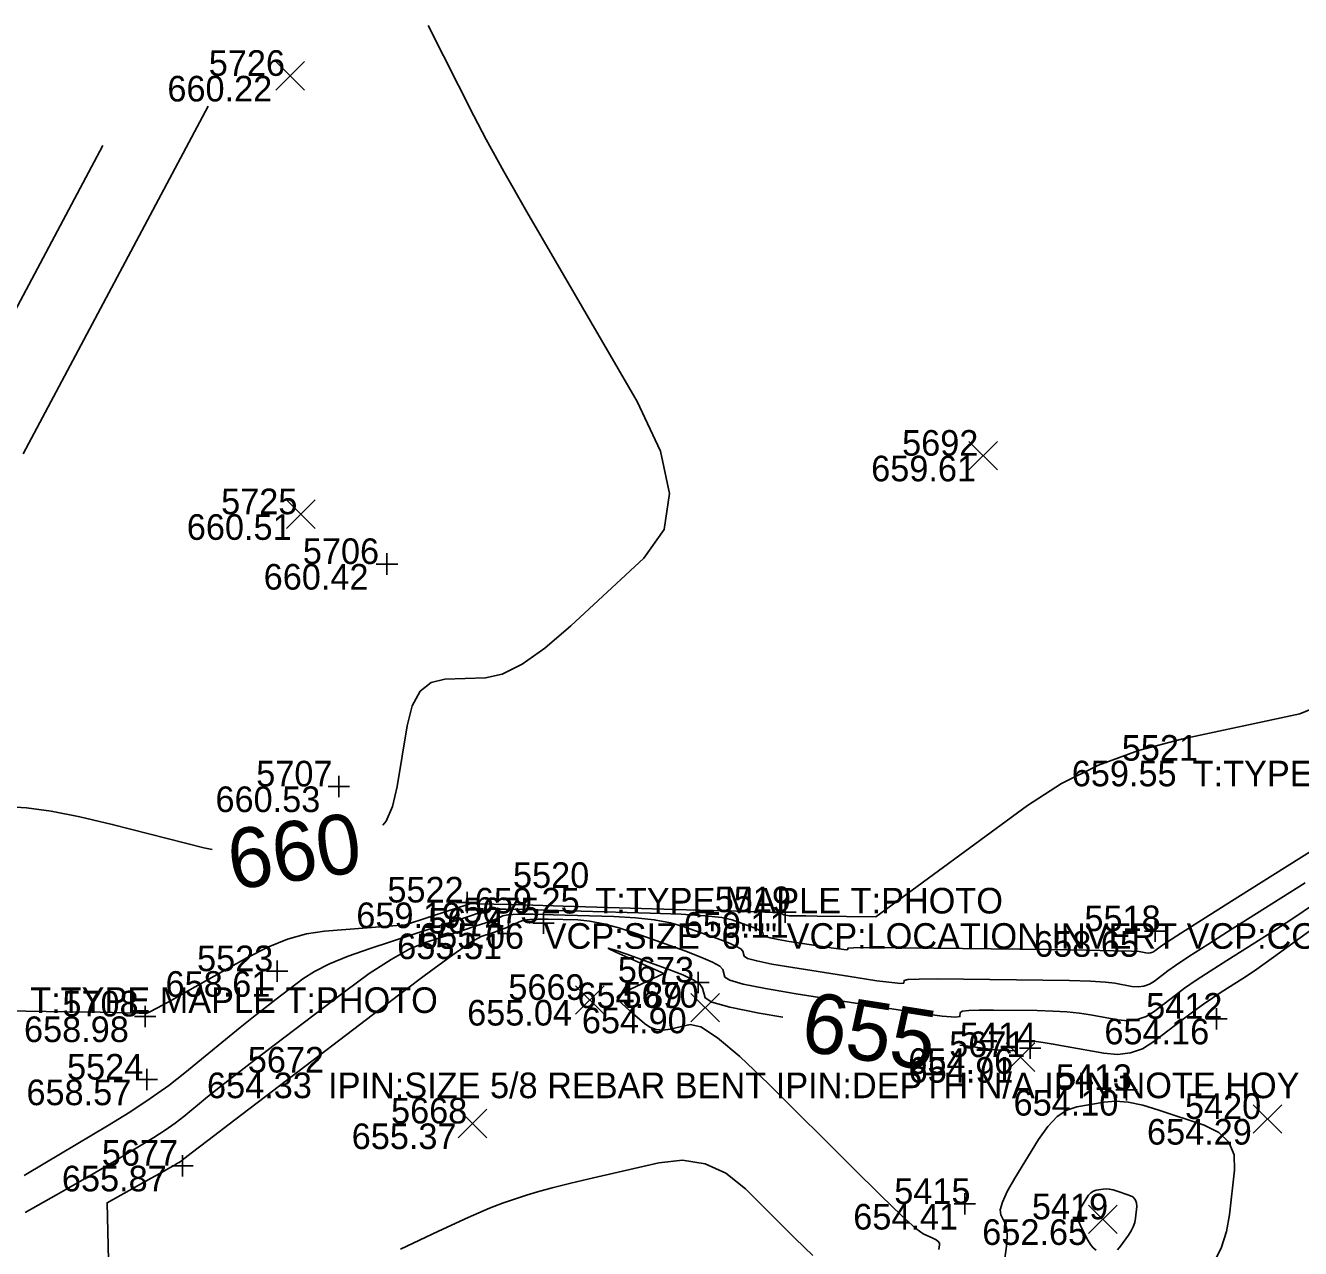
# Model space of a CAD drawing. Extents: x 2129350 to 2137777, y 657588 to 659885.
# Drawn here: x 2132583.3 to 2132643, y 657916.4 to 657973.7 of the extents above; entities that cross this region are included whole.
import ezdxf

# ---------------------------------------------------------------- set-up
doc = ezdxf.new("R2010")
doc.units = 0
for name, color, linetype in [('DT_X_Contour_Major', 7, 'Continuous'), ('DT_X_Contour_Minor', 7, 'Continuous'), ('SV_X_Random_Point', 7, 'Continuous'), ('SV_X_Shot_Marker', 7, 'Continuous'), ('SV_X_Text_Comment', 7, 'Continuous'), ('SV_X_Text_Elevation', 7, 'Continuous'), ('SV_X_Text_Name', 7, 'Continuous')]:
    doc.layers.add(name, color=color, linetype=linetype)

msp = doc.modelspace()

# ---------------------------------------------------------------- linework, layer by layer
at = {"layer": 'DT_X_Contour_Major'}
for points in [[(2132600.052, 657936.203), (2132600.217, 657936.395), (2132600.505, 657937.076), (2132600.719, 657938.016), (2132601.188, 657940.865), (2132601.431, 657941.803), (2132601.808, 657942.48), (2132602.319, 657942.896), (2132602.963, 657943.05), (2132604.862, 657943.115), (2132605.645, 657943.284), (2132606.571, 657943.746), (2132607.64, 657944.498), (2132608.852, 657945.542), (2132612.275, 657948.713), (2132613.218, 657950.063), (2132613.48, 657951.736), (2132613.06, 657953.731), (2132611.96, 657956.048), (2132608.117, 657962.656), (2132606.799, 657964.938), (2132605.726, 657966.827), (2132604.899, 657968.323), (2132604.317, 657969.426), (2132602.175, 657973.658)], [(2132582.382, 657937.087), (2132583.367, 657937.023), (2132584.529, 657936.862), (2132585.87, 657936.601), (2132587.388, 657936.242), (2132591.676, 657935.154), (2132592.062, 657935.065)], [(2132644.592, 657932.096), (2132643.001, 657930.93), (2132641.757, 657930.03), (2132640.86, 657929.394), (2132640.309, 657929.024), (2132639.301, 657928.388), (2132638.907, 657928.131), (2132638.479, 657927.834), (2132638.017, 657927.498), (2132637.521, 657927.124), (2132636.154, 657926.073), (2132635.623, 657925.743), (2132635.054, 657925.543), (2132634.448, 657925.471), (2132633.805, 657925.527), (2132632.039, 657925.851), (2132631.441, 657925.957), (2132630.973, 657926.033), (2132630.633, 657926.08), (2132630.423, 657926.097), (2132630.033, 657926.102), (2132629.904, 657926.092), (2132629.809, 657926.059), (2132629.748, 657926.002), (2132629.72, 657925.922), (2132629.692, 657925.677), (2132629.412, 657925.639), (2132628.594, 657925.71), (2132627.237, 657925.889), (2132627.072, 657925.914)], [(2132618.775, 657927.223), (2132617.668, 657927.41), (2132616.297, 657927.689), (2132615.457, 657927.925), (2132615.146, 657928.12), (2132615.024, 657928.582), (2132614.891, 657928.767), (2132614.585, 657928.974), (2132614.105, 657929.205), (2132613.451, 657929.458), (2132611.477, 657930.164), (2132610.89, 657930.369), (2132610.608, 657930.453), (2132610.632, 657930.418), (2132610.962, 657930.262), (2132613.216, 657929.256), (2132611.652, 657928.534), (2132611.362, 657928.393), (2132611.162, 657928.28), (2132611.051, 657928.194), (2132611.031, 657928.137), (2132611.096, 657928.02), (2132611.149, 657927.955), (2132611.257, 657927.846), (2132611.421, 657927.695), (2132611.64, 657927.5), (2132612.3, 657926.925), (2132612.561, 657926.746), (2132612.848, 657926.641), (2132613.162, 657926.611), (2132613.504, 657926.655), (2132614.449, 657926.872), (2132614.944, 657926.759), (2132615.719, 657926.258), (2132616.775, 657925.369), (2132618.112, 657924.091), (2132622.05, 657920.165), (2132623.363, 657918.868), (2132624.351, 657917.92), (2132625.012, 657917.32), (2132625.348, 657917.07), (2132625.807, 657916.869), (2132625.955, 657916.792), (2132626.057, 657916.714), (2132626.111, 657916.635), (2132626.119, 657916.555), (2132626.077, 657916.338)]]:
    msp.add_lwpolyline(points, dxfattribs=at)
at = {"layer": 'DT_X_Contour_Minor'}
for points in [[(2132583.216, 657953.601), (2132591.875, 657969.874)], [(2132579.077, 657953.253), (2132586.946, 657968.044)], [(2132580.455, 657927.549), (2132585.251, 657927.473), (2132586.828, 657927.447), (2132587.962, 657927.427), (2132588.653, 657927.412), (2132588.901, 657927.402), (2132588.973, 657927.384), (2132589.121, 657927.449), (2132589.513, 657927.656), (2132590.148, 657928.005), (2132591.027, 657928.497), (2132593.694, 657930), (2132594.67, 657930.5), (2132595.6, 657930.876), (2132596.483, 657931.126), (2132597.319, 657931.251), (2132601.11, 657931.54), (2132603.209, 657932.222), (2132603.604, 657932.35), (2132603.888, 657932.443), (2132604.128, 657932.523), (2132604.153, 657932.535), (2132604.432, 657932.531), (2132605.248, 657932.51), (2132606.602, 657932.472), (2132608.495, 657932.417), (2132614.257, 657932.248), (2132616.152, 657932.191), (2132617.514, 657932.148), (2132618.344, 657932.117), (2132618.642, 657932.099), (2132618.752, 657932.059), (2132618.772, 657932.05), (2132618.785, 657932.043), (2132618.79, 657932.038), (2132618.793, 657932.025), (2132618.802, 657932.019), (2132618.825, 657932.013), (2132618.863, 657932.005), (2132618.916, 657931.996), (2132619.076, 657931.971), (2132619.128, 657931.963), (2132619.166, 657931.958), (2132619.188, 657931.956), (2132619.196, 657931.957), (2132619.197, 657931.964), (2132619.271, 657931.965), (2132619.493, 657931.964), (2132619.863, 657931.96), (2132620.38, 657931.954), (2132623.14, 657931.918), (2132630.234, 657937.123), (2132631.825, 657938.154), (2132633.555, 657939.017), (2132635.426, 657939.712), (2132637.437, 657940.238), (2132642.987, 657941.417), (2132644.918, 657942.222)], [(2132583.263, 657919.807), (2132584.228, 657920.381), (2132587.163, 657922.13), (2132588.215, 657922.777), (2132589.171, 657923.407), (2132590.03, 657924.018), (2132590.792, 657924.613), (2132592.694, 657926.173), (2132593.377, 657926.73), (2132593.999, 657927.229), (2132594.559, 657927.672), (2132595.057, 657928.057), (2132596.304, 657929.007), (2132596.852, 657929.363), (2132597.56, 657929.721), (2132598.429, 657930.08), (2132599.457, 657930.439), (2132602.414, 657931.399), (2132603.392, 657931.718), (2132604.107, 657931.954), (2132604.561, 657932.106), (2132604.753, 657932.176), (2132604.915, 657932.253), (2132605.17, 657932.272), (2132605.813, 657932.272), (2132606.844, 657932.253), (2132608.263, 657932.215), (2132612.565, 657932.089), (2132614.014, 657932.034), (2132615.137, 657931.963), (2132615.932, 657931.878), (2132616.401, 657931.776), (2132617.214, 657931.485), (2132617.482, 657931.384), (2132617.677, 657931.298), (2132617.799, 657931.228), (2132617.848, 657931.174), (2132617.881, 657931.048), (2132617.965, 657930.996), (2132618.193, 657930.932), (2132618.564, 657930.856), (2132619.079, 657930.769), (2132620.642, 657930.522), (2132621.155, 657930.444), (2132621.523, 657930.396), (2132621.744, 657930.377), (2132621.82, 657930.387), (2132621.828, 657930.453), (2132622.081, 657930.472), (2132622.837, 657930.478), (2132624.093, 657930.471), (2132625.852, 657930.451), (2132631.209, 657930.382), (2132632.981, 657930.357), (2132634.281, 657930.332), (2132635.108, 657930.309), (2132635.462, 657930.287), (2132635.776, 657930.23), (2132635.891, 657930.22), (2132635.999, 657930.232), (2132636.1, 657930.268), (2132636.194, 657930.327), (2132636.437, 657930.514), (2132636.733, 657930.711), (2132637.439, 657931.164), (2132638.555, 657931.873), (2132640.08, 657932.836), (2132644.693, 657935.746)], [(2132583.31, 657918.078), (2132584.772, 657918.892), (2132585.329, 657919.205), (2132585.903, 657919.534), (2132586.494, 657919.878), (2132587.101, 657920.237), (2132588.745, 657921.217), (2132589.332, 657921.577), (2132589.859, 657921.923), (2132590.327, 657922.255), (2132590.736, 657922.573), (2132591.747, 657923.403), (2132592.233, 657923.792), (2132592.933, 657924.339), (2132593.846, 657925.043), (2132594.972, 657925.904), (2132598.261, 657928.409), (2132599.423, 657929.258), (2132600.443, 657929.926), (2132601.321, 657930.413), (2132602.056, 657930.719), (2132603.826, 657931.294), (2132604.421, 657931.489), (2132604.878, 657931.643), (2132605.197, 657931.757), (2132605.379, 657931.83), (2132605.678, 657931.97), (2132605.909, 657932.012), (2132606.378, 657932.034), (2132607.086, 657932.034), (2132608.032, 657932.013), (2132610.873, 657931.93), (2132611.877, 657931.876), (2132612.76, 657931.779), (2132613.521, 657931.638), (2132614.16, 657931.453), (2132615.703, 657930.902), (2132616.212, 657930.709), (2132616.582, 657930.547), (2132616.814, 657930.413), (2132616.907, 657930.31), (2132616.969, 657930.072), (2132617.129, 657929.972), (2132617.561, 657929.851), (2132618.265, 657929.708), (2132619.242, 657929.543), (2132622.208, 657929.074), (2132623.182, 657928.926), (2132623.88, 657928.834), (2132624.3, 657928.797), (2132624.444, 657928.817), (2132624.459, 657928.943), (2132624.637, 657928.982), (2132625.161, 657929.005), (2132626.03, 657929.011), (2132627.245, 657929.001), (2132630.947, 657928.954), (2132632.199, 657928.931), (2132633.178, 657928.899), (2132633.886, 657928.858), (2132634.321, 657928.808), (2132635.119, 657928.662), (2132635.41, 657928.637), (2132635.684, 657928.669), (2132635.941, 657928.76), (2132636.181, 657928.909), (2132636.799, 657929.384), (2132637.161, 657929.64), (2132637.786, 657930.054), (2132638.672, 657930.625), (2132639.82, 657931.354), (2132643.232, 657933.505)], [(2132587.231, 657915.169), (2132587.147, 657918.524), (2132589.218, 657919.677), (2132589.615, 657919.899), (2132589.92, 657920.07), (2132590.132, 657920.189), (2132590.251, 657920.258), (2132590.445, 657920.374), (2132590.514, 657920.417), (2132590.577, 657920.457), (2132590.632, 657920.497), (2132590.68, 657920.534), (2132590.8, 657920.632), (2132591.089, 657920.855), (2132591.867, 657921.449), (2132593.133, 657922.414), (2132594.887, 657923.751), (2132600.218, 657927.811), (2132601.994, 657929.152), (2132603.326, 657930.13), (2132604.212, 657930.746), (2132604.654, 657930.998), (2132605.239, 657931.188), (2132605.451, 657931.26), (2132605.649, 657931.333), (2132605.834, 657931.408), (2132606.004, 657931.484), (2132606.44, 657931.688), (2132606.648, 657931.753), (2132606.944, 657931.795), (2132607.328, 657931.815), (2132607.801, 657931.811), (2132609.18, 657931.77), (2132609.74, 657931.719), (2132610.382, 657931.595), (2132611.109, 657931.399), (2132611.919, 657931.13), (2132614.192, 657930.318), (2132614.941, 657930.035), (2132615.487, 657929.795), (2132615.828, 657929.599), (2132615.965, 657929.446), (2132616.058, 657929.096), (2132616.293, 657928.949), (2132616.929, 657928.77), (2132617.966, 657928.559), (2132619.405, 657928.316), (2132623.775, 657927.625), (2132625.209, 657927.408), (2132626.237, 657927.272), (2132626.856, 657927.218), (2132627.068, 657927.247), (2132627.089, 657927.432), (2132627.192, 657927.492), (2132627.485, 657927.532), (2132627.967, 657927.552), (2132628.639, 657927.552), (2132630.685, 657927.525), (2132631.416, 657927.506), (2132632.075, 657927.466), (2132632.664, 657927.408), (2132633.18, 657927.329), (2132634.462, 657927.095), (2132634.929, 657927.054), (2132635.369, 657927.106), (2132635.782, 657927.252), (2132636.168, 657927.491), (2132637.16, 657928.254), (2132637.589, 657928.569), (2132638.132, 657928.944), (2132638.789, 657929.378), (2132639.561, 657929.871), (2132641.77, 657931.265), (2132642.659, 657931.842), (2132643.669, 657932.531)], [(2132638.917, 657915.637), (2132639.293, 657916.404), (2132639.552, 657917.177), (2132639.696, 657917.958), (2132639.926, 657920.049), (2132639.902, 657920.768), (2132639.658, 657921.359), (2132639.192, 657921.821), (2132638.506, 657922.153), (2132636.382, 657922.869), (2132635.625, 657923.093), (2132634.948, 657923.23), (2132634.349, 657923.28), (2132633.83, 657923.242), (2132632.55, 657923.025), (2132632.078, 657922.868), (2132631.622, 657922.56), (2132631.18, 657922.103), (2132630.755, 657921.494), (2132629.641, 657919.671), (2132629.286, 657919.052), (2132629.058, 657918.562), (2132628.955, 657918.201), (2132628.979, 657917.969), (2132629.21, 657917.521), (2132629.273, 657917.295), (2132629.287, 657916.952), (2132629.254, 657916.493), (2132629.172, 657915.917)], [(2132620.185, 657916.062), (2132619.361, 657916.851), (2132617.025, 657919.179), (2132616.116, 657919.91), (2132615.138, 657920.356), (2132614.091, 657920.519), (2132612.977, 657920.398), (2132609.915, 657919.696), (2132608.857, 657919.448), (2132607.982, 657919.231), (2132607.288, 657919.044), (2132606.777, 657918.889), (2132605.656, 657918.515), (2132605.042, 657918.275), (2132604.042, 657917.833), (2132602.656, 657917.191), (2132600.883, 657916.348)], [(2132633.454, 657916.3), (2132633.314, 657916.409), (2132633.18, 657916.569), (2132633.054, 657916.782), (2132632.725, 657917.418), (2132632.631, 657917.648), (2132632.594, 657917.864), (2132632.615, 657918.063), (2132632.694, 657918.248), (2132632.982, 657918.718), (2132633.092, 657918.875), (2132633.206, 657918.993), (2132633.324, 657919.073), (2132633.445, 657919.113), (2132633.776, 657919.169), (2132633.91, 657919.179), (2132634.064, 657919.166), (2132634.239, 657919.131), (2132634.435, 657919.073), (2132634.983, 657918.888), (2132635.16, 657918.802), (2132635.28, 657918.683), (2132635.343, 657918.531), (2132635.35, 657918.345), (2132635.29, 657917.805), (2132635.253, 657917.604), (2132635.186, 657917.404), (2132635.089, 657917.206), (2132634.963, 657917.01), (2132634.585, 657916.49), (2132634.442, 657916.323)]]:
    msp.add_lwpolyline(points, dxfattribs=at)
at = {"layer": 'SV_X_Random_Point'}
for p, q in [((2132595.047, 657970.632), (2132596.381, 657971.968)), ((2132595.047, 657971.968), (2132596.381, 657970.632)), ((2132627.494, 657952.845), (2132628.828, 657954.179)), ((2132627.494, 657954.179), (2132628.828, 657952.845)), ((2132595.55, 657950.103), (2132596.884, 657951.438)), ((2132595.55, 657951.438), (2132596.884, 657950.103)), ((2132609.08, 657927.358), (2132610.414, 657928.693)), ((2132609.08, 657928.693), (2132610.414, 657927.358)), ((2132614.479, 657926.997), (2132615.813, 657928.331)), ((2132614.479, 657928.331), (2132615.813, 657926.997)), ((2132629.237, 657924.681), (2132630.571, 657926.017)), ((2132629.237, 657926.017), (2132630.571, 657924.681)), ((2132603.589, 657921.573), (2132604.923, 657922.907)), ((2132603.589, 657922.907), (2132604.923, 657921.573)), ((2132640.801, 657921.784), (2132642.135, 657923.118)), ((2132640.801, 657923.118), (2132642.135, 657921.784)), ((2132633.09, 657917.084), (2132634.424, 657918.419)), ((2132633.09, 657918.419), (2132634.424, 657917.084))]:
    msp.add_line(p, q, dxfattribs=at)
at = {"layer": 'SV_X_Shot_Marker'}
for p, q in [((2132599.75, 657948.44), (2132600.75, 657948.44)), ((2132600.25, 657948.94), (2132600.25, 657947.94)), ((2132600.25, 657948.44), (2132600.25, 657948.44)), ((2132597.993, 657938.523), (2132597.993, 657937.523)), ((2132597.493, 657938.023), (2132598.493, 657938.023)), ((2132597.993, 657938.023), (2132597.993, 657938.023)), ((2132604.01, 657933.088), (2132604.01, 657932.088)), ((2132603.51, 657932.588), (2132604.51, 657932.588)), ((2132604.01, 657932.588), (2132604.01, 657932.588)), ((2132618.897, 657932.636), (2132618.897, 657931.636)), ((2132607.583, 657932.12), (2132607.583, 657931.12)), ((2132618.397, 657932.136), (2132619.397, 657932.136)), ((2132618.897, 657932.136), (2132618.897, 657932.136)), ((2132636.203, 657931.747), (2132636.203, 657930.747)), ((2132605.435, 657931.136), (2132606.435, 657931.136)), ((2132605.935, 657931.636), (2132605.935, 657930.636)), ((2132605.935, 657931.136), (2132605.935, 657931.136)), ((2132607.083, 657931.62), (2132608.083, 657931.62)), ((2132607.583, 657931.62), (2132607.583, 657931.62)), ((2132635.703, 657931.247), (2132636.703, 657931.247)), ((2132636.203, 657931.247), (2132636.203, 657931.247)), ((2132594.609, 657929.372), (2132595.609, 657929.372)), ((2132595.109, 657929.872), (2132595.109, 657928.872)), ((2132595.109, 657929.372), (2132595.109, 657929.372)), ((2132614.824, 657929.341), (2132614.824, 657928.341)), ((2132614.324, 657928.841), (2132615.324, 657928.841)), ((2132614.824, 657928.841), (2132614.824, 657928.841)), ((2132588.927, 657927.752), (2132588.927, 657926.752)), ((2132639.084, 657927.646), (2132639.084, 657926.646)), ((2132588.427, 657927.252), (2132589.427, 657927.252)), ((2132588.927, 657927.252), (2132588.927, 657927.252)), ((2132638.584, 657927.146), (2132639.584, 657927.146)), ((2132639.084, 657927.146), (2132639.084, 657927.146)), ((2132629.861, 657925.761), (2132630.861, 657925.761)), ((2132630.361, 657926.261), (2132630.361, 657925.261)), ((2132630.361, 657925.761), (2132630.361, 657925.761)), ((2132589.013, 657924.796), (2132589.013, 657923.796)), ((2132588.513, 657924.296), (2132589.513, 657924.296)), ((2132589.013, 657924.296), (2132589.013, 657924.296)), ((2132634.863, 657924.308), (2132634.863, 657923.308)), ((2132634.363, 657923.808), (2132635.363, 657923.808)), ((2132634.863, 657923.808), (2132634.863, 657923.808)), ((2132590.673, 657920.761), (2132590.673, 657919.761)), ((2132590.173, 657920.261), (2132591.173, 657920.261)), ((2132590.673, 657920.261), (2132590.673, 657920.261)), ((2132627.303, 657918.972), (2132627.303, 657917.972)), ((2132626.803, 657918.472), (2132627.803, 657918.472)), ((2132627.303, 657918.472), (2132627.303, 657918.472))]:
    msp.add_line(p, q, dxfattribs=at)

# ---------------------------------------------------------------- texts
at = {"layer": 'DT_X_Contour_Major'}
for s, rotation, p in [('660', 8.10297, (2132593.005, 657933.174)), ('655', 351.03494, (2132619.535, 657925.676))]:
    msp.add_text(s, height=2.8, rotation=rotation, dxfattribs=at).set_placement(p)
at = {"layer": 'SV_X_Text_Comment'}
for s, p in [('T:TYPE MAPLE T:PHOTO', (2132637.964, 657938.029)), ('T:TYPE MAPLE T:PHOTO', (2132610.003, 657932.073)), ('VCP:SIZE "6""" VCP:LOCATION INVERT VCP:CONDITION FAILED VCP:PHOTO', (2132607.583, 657930.42)), ('T:TYPE MAPLE T:PHOTO', (2132583.548, 657927.415)), ('IPIN:SIZE 5/8 REBAR BENT IPIN:DEPTH N/A IPIN:NOTE HOY CAP IPIN:PHOTO', (2132597.493, 657923.424))]:
    msp.add_text(s, height=1.2, dxfattribs=at).set_placement(p)
at = {"layer": 'SV_X_Text_Elevation'}
for s, p in [('660.22', (2132589.969, 657970.1)), ('659.61', (2132622.916, 657952.312)), ('660.51', (2132590.878, 657949.571)), ('660.42', (2132594.477, 657947.24)), ('659.55', (2132632.305, 657938.029)), ('660.53', (2132592.22, 657936.823)), ('659.25', (2132604.362, 657932.073)), ('659.19', (2132598.814, 657931.388)), ('659.11', (2132614.144, 657930.936)), ('655.51', (2132600.728, 657929.936)), ('655.06', (2132601.754, 657930.42)), ('658.65', (2132630.544, 657930.047)), ('658.61', (2132589.883, 657928.172)), ('654.89', (2132609.165, 657927.641)), ('655.04', (2132604.002, 657926.826)), ('654.90', (2132609.373, 657926.464)), ('658.98', (2132583.258, 657926.052)), ('654.16', (2132633.832, 657925.946)), ('654.76', (2132624.654, 657924.561)), ('654.91', (2132624.669, 657924.149)), ('654.33', (2132591.824, 657923.424)), ('658.57', (2132583.372, 657923.096)), ('654.10', (2132629.582, 657922.608)), ('655.37', (2132598.597, 657921.04)), ('654.29', (2132635.827, 657921.251)), ('655.87', (2132585.032, 657919.061)), ('654.41', (2132622.077, 657917.272)), ('652.65', (2132628.116, 657916.552))]:
    msp.add_text(s, height=1.2, dxfattribs=at).set_placement(p)
at = {"layer": 'SV_X_Text_Name'}
for s, p in [('5726', (2132591.906, 657971.3)), ('5692', (2132624.363, 657953.512)), ('5725', (2132592.485, 657950.771)), ('5706', (2132596.31, 657948.44)), ('5521', (2132634.647, 657939.229)), ('5707', (2132594.129, 657938.023)), ('5520', (2132606.148, 657933.273)), ('5522', (2132600.268, 657932.588)), ('5519', (2132615.591, 657932.136)), ('5674', (2132602.175, 657931.136)), ('5675', (2132603.813, 657931.62)), ('5518', (2132632.897, 657931.247)), ('5523', (2132591.358, 657929.372)), ('5673', (2132611.054, 657928.841)), ('5669', (2132605.93, 657928.026)), ('5670', (2132611.272, 657927.664)), ('5708', (2132585.053, 657927.252)), ('5412', (2132635.787, 657927.146)), ('5414', (2132627.064, 657925.761)), ('5671', (2132626.568, 657925.349)), ('5672', (2132593.733, 657924.624)), ('5524', (2132585.271, 657924.296)), ('5413', (2132631.557, 657923.808)), ('5668', (2132600.439, 657922.24)), ('5420', (2132637.604, 657922.451)), ('5677', (2132586.903, 657920.261)), ('5415', (2132623.997, 657918.472)), ('5419', (2132630.441, 657917.752))]:
    msp.add_text(s, height=1.2, dxfattribs=at).set_placement(p)

doc.saveas('drawing.dxf')
